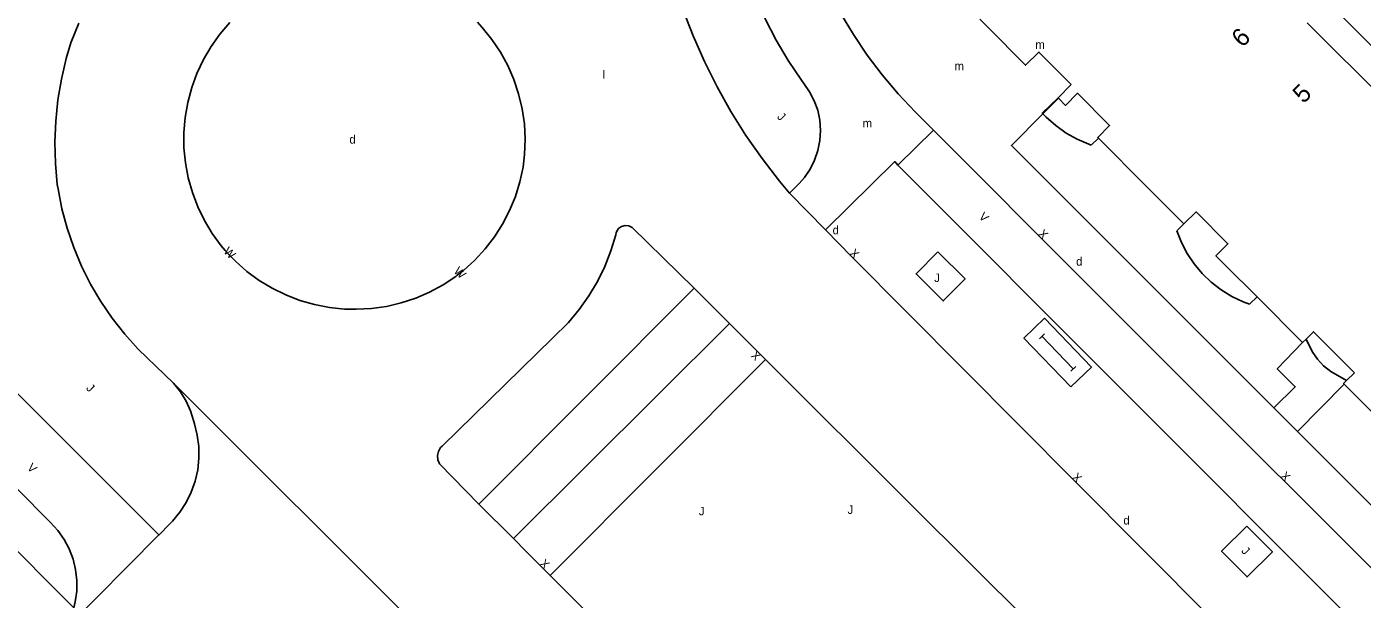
# Model space of a CAD drawing. Extents: x 134999 to 136502, y 457398 to 459002.
# Drawn here: x 135565.9 to 135644.5, y 458535.7 to 458569.3 of the extents above; entities that cross this region are included whole.
import ezdxf

# ---------------------------------------------------------------- set-up
doc = ezdxf.new("R2010")
doc.units = 0
for name, color, linetype in [('RI_DGTB_2', 7, 'Continuous'), ('RI_DGTB_29', 7, 'Continuous'), ('RI_DGTB_30', 7, 'Continuous'), ('RI_DGTB_31', 7, 'Continuous'), ('RI_DGTB_35', 7, 'Continuous'), ('RI_DGTB_36', 7, 'Continuous'), ('RI_DGTB_43', 7, 'Continuous'), ('RI_DGTB_53', 7, 'Continuous'), ('RI_DGTB_54', 7, 'Continuous'), ('RI_DGTB_7', 7, 'Continuous')]:
    doc.layers.add(name, color=color, linetype=linetype)

msp = doc.modelspace()

# ---------------------------------------------------------------- linework, layer by layer
at = {"layer": 'RI_DGTB_2'}
msp.add_line((135621.94, 458569.77), (135622.4, 458569.31), dxfattribs=at)
for points in [[(135622.4, 458569.31), (135624.638, 458567.064), (135625.422, 458567.832), (135627.32, 458565.92)], [(135641.219, 458569.556), (135645.87, 458564.91)], [(135627.32, 458565.92), (135626.55, 458565.15)], [(135628.924, 458562.766), (135628.88, 458562.81), (135629.58, 458563.52), (135627.7, 458565.41), (135626.99, 458564.7), (135626.58, 458565.12)], [(135626.55, 458565.15), (135626.58, 458565.12)], [(135631.739, 458559.951), (135628.924, 458562.766)], [(135631.739, 458559.951), (135633.96, 458557.73)], [(135633.96, 458557.73), (135634.67, 458558.44), (135636.55, 458556.56), (135635.84, 458555.85), (135636.378, 458555.313)], [(135636.378, 458555.313), (135638.258, 458553.437)], [(135638.258, 458553.437), (135640.94, 458550.76)], [(135643.99, 458548.98), (135641.58, 458551.39), (135641.143, 458550.96)], [(135641.143, 458550.96), (135640.94, 458550.76)], [(135643.99, 458548.98), (135643.528, 458548.525)], [(135643.528, 458548.525), (135643.35, 458548.35), (135643.385, 458548.315)], [(135643.385, 458548.315), (135646.054, 458545.648)]]:
    msp.add_lwpolyline(points, dxfattribs=at)
at = {"layer": 'RI_DGTB_29'}
for points in [[(135627.303, 458548.148), (135628.512, 458549.314), (135625.744, 458552.183), (135624.535, 458551.017), (135627.303, 458548.148)], [(135625.449, 458550.976), (135625.751, 458551.267)], [(135625.6, 458551.122), (135627.446, 458549.21)], [(135627.295, 458549.063), (135627.598, 458549.355)]]:
    msp.add_lwpolyline(points, dxfattribs=at)
at = {"layer": 'RI_DGTB_53'}
for p, q in [((135611.318, 458560.105), (135610.747, 458559.53)), ((135612.863, 458557.387), (135610.747, 458559.53)), ((135643.385, 458548.315), (135640.64, 458545.52)), ((135639.244, 458546.914), (135640.64, 458545.52)), ((135661.138, 458525.048), (135640.64, 458545.52))]:
    msp.add_line(p, q, dxfattribs=at)
for points in [[(135602.912, 458578.344), (135603.03, 458576.855), (135603.23, 458575.326), (135603.509, 458573.809), (135603.866, 458572.309), (135604.301, 458570.829), (135604.468, 458570.347), (135605.066, 458568.796), (135605.738, 458567.275), (135606.482, 458565.789), (135607.297, 458564.34), (135608.181, 458562.932), (135609.132, 458561.568), (135610.147, 458560.251), (135610.747, 458559.53)], [(135641.38, 458571.82), (135686.83, 458526.37)], [(135619.214, 458563.25), (135618.149, 458564.311), (135617.145, 458565.373), (135616.201, 458566.489), (135615.32, 458567.654), (135614.504, 458568.866), (135613.755, 458570.121)], [(135577.535, 458556.171), (135577.303, 458556.451), (135576.774, 458557.173), (135576.312, 458557.939), (135575.92, 458558.743), (135575.601, 458559.58), (135575.359, 458560.441), (135575.194, 458561.32), (135575.109, 458562.211), (135575.103, 458563.106), (135575.177, 458563.997), (135575.331, 458564.879), (135575.562, 458565.743), (135575.87, 458566.583), (135576.252, 458567.392), (135576.704, 458568.164), (135577.224, 458568.893), (135577.806, 458569.572)], [(135592.385, 458569.586), (135592.664, 458569.283), (135593.228, 458568.583), (135593.727, 458567.837), (135594.158, 458567.049), (135594.517, 458566.225), (135594.802, 458565.373), (135595.01, 458564.5), (135595.139, 458563.611), (135595.188, 458562.714), (135595.158, 458561.816), (135595.062, 458561.071), (135594.875, 458560.196), (135594.61, 458559.341), (135594.271, 458558.513), (135593.858, 458557.718), (135593.377, 458556.964), (135592.83, 458556.256), (135592.222, 458555.599), (135591.558, 458554.999), (135591.188, 458554.709), (135591.098, 458554.641), (135590.353, 458554.145), (135589.567, 458553.718), (135588.746, 458553.363), (135587.896, 458553.082), (135587.025, 458552.878), (135586.139, 458552.753), (135585.245, 458552.708), (135584.56, 458552.727), (135583.669, 458552.816), (135582.79, 458552.984), (135581.93, 458553.23), (135581.094, 458553.551), (135580.291, 458553.946), (135579.526, 458554.411), (135578.806, 458554.942), (135578.136, 458555.536), (135577.838, 458555.836), (135577.535, 458556.171)], [(135625.662, 458564.202), (135626.58, 458565.12)], [(135639.244, 458546.914), (135623.8, 458562.34), (135625.662, 458564.202)], [(135617.125, 458561.192), (135619.214, 458563.25)], [(135672.913, 458509.635), (135665.69, 458516.81), (135653.61, 458528.89), (135625.52, 458556.93), (135621.83, 458560.645), (135619.214, 458563.25)], [(135612.863, 458557.387), (135616.937, 458561.391), (135617.125, 458561.192)], [(135643.7, 458534.594), (135617.125, 458561.192)], [(135639.6, 458530.501), (135627.512, 458542.618), (135614.412, 458555.789), (135612.863, 458557.387)], [(135619.473, 458556.091), (135621.079, 458554.505), (135619.797, 458553.207), (135618.191, 458554.793), (135619.473, 458556.091)], [(135640.94, 458550.76), (135639.45, 458549.21), (135640.51, 458548.16), (135639.244, 458546.914)], [(135637.663, 458539.963), (135639.166, 458538.451), (135637.676, 458536.97), (135636.173, 458538.482), (135637.663, 458539.963)]]:
    msp.add_lwpolyline(points, dxfattribs=at)
at = {"layer": 'RI_DGTB_54'}
for p, q in [((135605.135, 458553.956), (135592.459, 458541.258)), ((135605.135, 458553.956), (135607.212, 458551.88)), ((135607.212, 458551.88), (135594.507, 458539.232)), ((135609.341, 458549.766), (135607.212, 458551.88)), ((135596.657, 458537.063), (135609.341, 458549.766)), ((135574.491, 458548.366), (135589.126, 458533.783)), ((135592.459, 458541.258), (135594.507, 458539.232)), ((135573.619, 458539.442), (135568.041, 458533.819))]:
    msp.add_line(p, q, dxfattribs=at)
for points in [[(135611.318, 458560.105), (135611.619, 458560.452), (135611.955, 458560.946), (135612.222, 458561.48), (135612.415, 458562.046), (135612.531, 458562.632), (135612.568, 458563.228), (135612.524, 458563.824), (135612.402, 458564.409), (135612.203, 458564.972), (135611.93, 458565.504), (135611.589, 458565.994), (135611.447, 458566.19), (135610.665, 458567.345), (135609.95, 458568.543), (135609.306, 458569.78), (135608.733, 458571.052), (135608.234, 458572.355), (135607.811, 458573.684)], [(135568.917, 458569.53), (135568.448, 458568.37), (135568.179, 458567.46), (135567.893, 458566.247), (135567.686, 458565.019), (135567.559, 458563.78), (135567.511, 458562.536), (135567.543, 458561.29), (135567.655, 458560.05), (135567.696, 458559.785), (135567.927, 458558.62), (135568.235, 458557.473), (135568.62, 458556.35), (135569.079, 458555.255), (135569.611, 458554.193), (135570.214, 458553.17), (135570.884, 458552.19), (135571.618, 458551.257), (135572.414, 458550.375), (135574.491, 458548.366)], [(135568.628, 458535.153), (135559.321, 458544.46), (135544.021, 458559.869), (135544.666, 458562.797)], [(135544.724, 458562.739), (135561.185, 458546.269), (135567.256, 458540.174), (135567.686, 458539.703), (135568.055, 458539.182), (135568.355, 458538.619), (135568.582, 458538.023), (135568.733, 458537.403), (135568.805, 458536.769), (135568.798, 458536.132), (135568.711, 458535.5), (135568.628, 458535.153)], [(135592.459, 458541.258), (135590.155, 458543.616), (135590.054, 458543.851), (135590.03, 458544.105), (135590.085, 458544.354), (135590.214, 458544.574), (135590.301, 458544.665), (135597.74, 458551.94), (135598.372, 458552.693), (135598.941, 458553.496), (135599.443, 458554.342), (135599.874, 458555.225), (135600.232, 458556.141), (135600.515, 458557.083), (135600.545, 458557.203), (135600.567, 458557.269), (135600.688, 458557.453), (135600.866, 458557.582), (135601.078, 458557.639), (135601.297, 458557.618), (135601.486, 458557.526), (135605.135, 458553.956)], [(135663.55, 458495.68), (135631.774, 458527.432), (135617.949, 458541.174), (135609.341, 458549.766)], [(135564.485, 458548.577), (135573.619, 458539.442)], [(135574.491, 458548.366), (135574.895, 458547.864), (135575.234, 458547.316), (135575.502, 458546.73), (135575.696, 458546.116), (135575.728, 458545.978), (135575.894, 458545.316), (135575.982, 458544.638), (135575.99, 458543.956), (135575.918, 458543.277), (135575.768, 458542.61), (135575.54, 458541.967), (135575.239, 458541.354), (135574.869, 458540.78), (135574.433, 458540.254), (135574.3, 458540.115), (135573.623, 458539.438), (135573.619, 458539.442)], [(135596.657, 458537.063), (135595.245, 458538.472), (135594.507, 458539.232)], [(135596.657, 458537.063), (135613.239, 458520.482), (135627.309, 458506.461), (135649.186, 458484.584), (135652.02, 458481.71)]]:
    msp.add_lwpolyline(points, dxfattribs=at)
at = {"layer": 'RI_DGTB_7'}
msp.add_line((135633.96, 458557.73), (135633.547, 458557.333), dxfattribs=at)
for points in [[(135626.55, 458565.15), (135625.617, 458564.25), (135625.662, 458564.202)], [(135625.662, 458564.202), (135625.846, 458564.009)], [(135625.846, 458564.009), (135626.409, 458563.511), (135627.022, 458563.075), (135627.677, 458562.707), (135628.368, 458562.411), (135628.495, 458562.365)], [(135628.495, 458562.365), (135628.924, 458562.766)], [(135633.547, 458557.333), (135633.814, 458556.646), (135634.154, 458555.992), (135634.563, 458555.379), (135635.036, 458554.813), (135635.567, 458554.302), (135636.15, 458553.852), (135636.779, 458553.467), (135637.446, 458553.153), (135637.822, 458553.013)], [(135637.822, 458553.013), (135638.258, 458553.437)], [(135641.143, 458550.96), (135641.506, 458550.219), (135641.811, 458549.778), (135642.178, 458549.387), (135642.599, 458549.055), (135643.528, 458548.525)]]:
    msp.add_lwpolyline(points, dxfattribs=at)

# ---------------------------------------------------------------- texts
at = {"layer": 'RI_DGTB_29'}
for rotation, p in [(359.99973, (135584.841, 458562.452)), (359.99963, (135613.28, 458557.12))]:
    msp.add_text('d', height=0.5, rotation=rotation, dxfattribs=at).set_placement(p)
for p in [(135627.614, 458555.278), (135630.392, 458540.054)]:
    msp.add_text('d', height=0.5, dxfattribs=at).set_placement(p)
at = {"layer": 'RI_DGTB_30'}
for s, height, rotation, p in [('V', 0.5, 314.97772, (135621.848, 458558.114)), ('X', 0.5, 314.90222, (135625.344, 458557.107)), ('W', 0.5, 315.30975, (135577.402, 458556.074)), ('X', 0.5, 314.84379, (135614.236, 458555.966)), ('W', 0.5, 315.30975, (135590.953, 458554.908)), ('X', 0.5, 135.30977, (135609.108, 458550)), ('V', 0.499, 315.36768, (135565.839, 458543.353)), ('X', 0.5, 314.93114, (135627.335, 458542.795)), ('X', 0.5, 315.04947, (135639.603, 458542.867)), ('X', 0.5, 315.30975, (135596.004, 458537.715))]:
    msp.add_text(s, height=height, rotation=rotation, dxfattribs=at).set_placement(p)
at = {"layer": 'RI_DGTB_31'}
for height, rotation, p in [(0.5, 314.81698, (135609.98, 458563.988)), (0.499, 315.36768, (135569.314, 458548.033)), (0.5, 314.81698, (135637.302, 458538.465))]:
    msp.add_text('J', height=height, rotation=rotation, dxfattribs=at).set_placement(p)
for p in [(135619.26, 458554.313), (135605.409, 458540.594), (135614.161, 458540.677)]:
    msp.add_text('J', height=0.5, dxfattribs=at).set_placement(p)
at = {"layer": 'RI_DGTB_35'}
msp.add_text('6', height=1.054, rotation=45.0292, dxfattribs=at).set_placement((135637.395, 458568.059))
at = {"layer": 'RI_DGTB_36'}
msp.add_text('5', height=1.054, rotation=45.0292, dxfattribs=at).set_placement((135640.992, 458564.762))
at = {"layer": 'RI_DGTB_43'}
for s, p in [('m', (135625.212, 458568.025)), ('m', (135620.454, 458566.766)), ('l', (135599.747, 458566.263)), ('m', (135615.047, 458563.404))]:
    msp.add_text(s, height=0.5, dxfattribs=at).set_placement(p)

doc.saveas('drawing.dxf')
